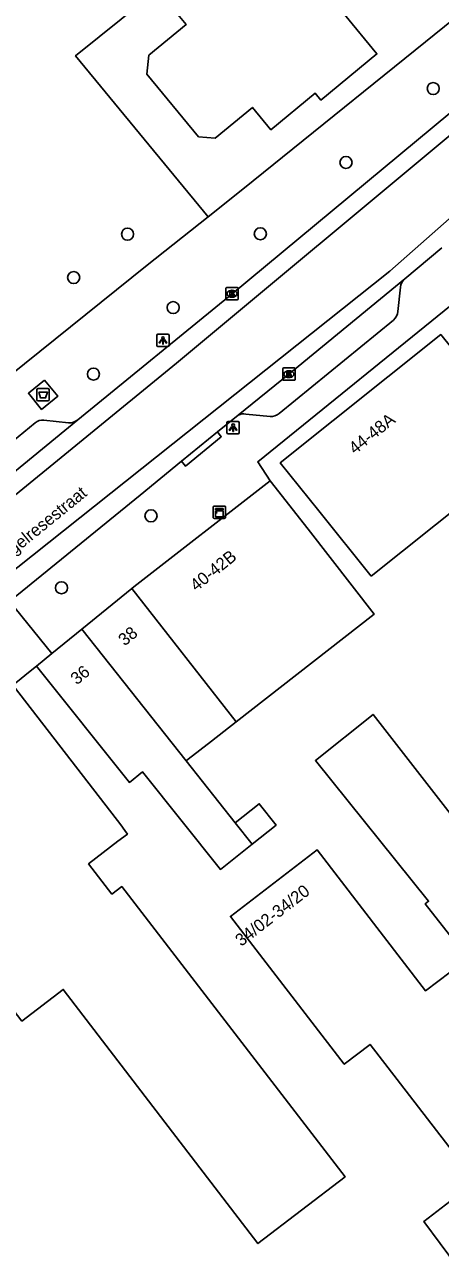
# Model space of a CAD drawing. Extents: x 161771 to 163125, y 382479 to 383177.
# Drawn here: x 162035.2 to 162069, y 382897 to 382996.5 of the extents above; entities that cross this region are included whole.
import ezdxf

# ---------------------------------------------------------------- set-up
doc = ezdxf.new("R2010")
doc.units = 0
for name, color, linetype in [('IMGEO_Afval_apart_plaats', 7, 'Continuous'), ('IMGEO_Boom', 7, 'Continuous'), ('IMGEO_Hek', 7, 'Continuous'), ('IMGEO_Kast', 7, 'Continuous'), ('IMGEO_Kolk', 7, 'Continuous'), ('IMGEO_Lichtpunt', 7, 'Continuous'), ('IMGEO_Openbare_ruimte_label', 7, 'Continuous'), ('IMGEO_Pand', 7, 'Continuous'), ('IMGEO_Pand_nummerreeks', 7, 'Continuous'), ('IMGEO_Rijbaan_lokaal_gesloten', 7, 'Continuous'), ('IMGEO_Voetpad_gesloten', 7, 'Continuous'), ('IMGEO_Voetpad_onverhard', 7, 'Continuous'), ('IMGEO_Voetpad_open', 7, 'Continuous')]:
    doc.layers.add(name, color=color, linetype=linetype)

msp = doc.modelspace()

# ---------------------------------------------------------------- linework, layer by layer
at = {"layer": 'IMGEO_Afval_apart_plaats'}
for p, q in [((162036.25, 382966.024), (162036.25, 382966.824)), ((162036.25, 382966.824), (162036.25, 382966.024)), ((162036.35, 382966.924), (162037.14, 382966.924)), ((162037.14, 382966.924), (162036.35, 382966.924)), ((162037.24, 382966.824), (162037.24, 382966.024)), ((162037.24, 382966.024), (162037.24, 382966.824)), ((162037.14, 382965.924), (162036.35, 382965.924)), ((162036.35, 382965.924), (162037.14, 382965.924))]:
    msp.add_line(p, q, dxfattribs=at)
msp.add_lwpolyline([(162036.393, 382966.638), (162037.097, 382966.638), (162036.948, 382966.168), (162036.542, 382966.168), (162036.393, 382966.638)], dxfattribs=at)
for centre, start, end in [((162036.35, 382966.824), 90, 180), ((162036.35, 382966.824), 90, 180), ((162036.35, 382966.024), 180, 270), ((162036.35, 382966.024), 180, 270), ((162037.14, 382966.824), 0, 90), ((162037.14, 382966.824), 360, 90), ((162037.14, 382966.024), 270, 0), ((162037.14, 382966.024), 270, 0)]:
    msp.add_arc(centre, 0.1, start, end, dxfattribs=at)
at = {"layer": 'IMGEO_Boom'}
for centre in [(162068.407, 382991.299), (162061.327, 382985.298), (162043.605, 382979.471), (162054.377, 382979.506), (162039.231, 382975.946), (162047.307, 382973.506), (162040.835, 382968.104), (162045.505, 382956.593), (162038.24, 382950.747)]:
    msp.add_circle(centre, 0.489, dxfattribs=at)
at = {"layer": 'IMGEO_Hek'}
for points in [[(162050.138, 382980.891), (162039.382, 382993.962), (162045.012, 382998.508), (162043.77, 383000), (162043.582, 383000.226), (162050.972, 383006.139), (162049.003, 383008.531)], [(162071.612, 382893.899), (162067.649, 382899.278), (162071.852, 382902.522)]]:
    msp.add_lwpolyline(points, dxfattribs=at)
at = {"layer": 'IMGEO_Kast'}
for p, q in [((162050.553, 382956.46), (162050.553, 382957.301)), ((162050.553, 382957.301), (162050.553, 382956.46)), ((162050.628, 382957.385), (162051.469, 382957.385)), ((162051.469, 382957.385), (162050.628, 382957.385)), ((162051.553, 382957.31), (162051.553, 382956.469)), ((162051.553, 382956.469), (162051.553, 382957.31)), ((162051.478, 382956.385), (162050.637, 382956.385)), ((162050.637, 382956.385), (162051.478, 382956.385))]:
    msp.add_line(p, q, dxfattribs=at)
for points in [[(162050.748, 382957.175), (162051.348, 382957.175), (162051.348, 382957.09), (162050.748, 382957.09), (162050.748, 382957.175)], [(162050.748, 382957), (162051.348, 382957), (162051.348, 382956.511), (162050.748, 382956.511), (162050.748, 382957)]]:
    msp.add_lwpolyline(points, dxfattribs=at)
msp.add_circle((162050.832, 382956.849), 0.0377, dxfattribs=at)
for centre, start, end in [((162050.631, 382957.307), 92.4484, 184.28452), ((162050.631, 382957.307), 92.4484, 184.28452), ((162051.475, 382957.307), 2.4484, 94.28452), ((162051.475, 382957.307), 2.4484, 94.28452), ((162050.631, 382956.463), 182.4484, 274.28452), ((162050.631, 382956.463), 182.4484, 274.28452), ((162051.475, 382956.463), 272.4484, 4.28452), ((162051.475, 382956.463), 272.4484, 4.28452)]:
    msp.add_arc(centre, 0.0779, start, end, dxfattribs=at)
at = {"layer": 'IMGEO_Kolk'}
for p, q in [((162051.583, 382974.207), (162051.583, 382975.059)), ((162051.658, 382975.133), (162052.51, 382975.133)), ((162052.584, 382975.059), (162052.584, 382974.207)), ((162052.51, 382974.133), (162051.658, 382974.133)), ((162052.094, 382974.353), (162052.069, 382974.353)), ((162052.071, 382974.913), (162052.096, 382974.913)), ((162056.197, 382967.676), (162056.197, 382968.528)), ((162056.272, 382968.602), (162057.124, 382968.602)), ((162056.685, 382968.382), (162056.71, 382968.382)), ((162057.198, 382968.528), (162057.198, 382967.676)), ((162057.124, 382967.602), (162056.272, 382967.602)), ((162056.708, 382967.822), (162056.683, 382967.822))]:
    msp.add_line(p, q, dxfattribs=at)
for points in [[(162051.583, 382974.207), (162051.583, 382975.059)], [(162051.658, 382975.133), (162052.51, 382975.133)], [(162052.584, 382975.059), (162052.584, 382974.207)], [(162052.51, 382974.133), (162051.658, 382974.133)], [(162051.904, 382974.833), (162052.027, 382974.833), (162052.027, 382974.682), (162052.157, 382974.833), (162052.321, 382974.833), (162052.175, 382974.682), (162052.328, 382974.433), (162052.176, 382974.433), (162052.091, 382974.597), (162052.027, 382974.53), (162052.027, 382974.433), (162051.904, 382974.433), (162051.904, 382974.833)], [(162056.197, 382967.676), (162056.197, 382968.528)], [(162056.272, 382968.602), (162057.124, 382968.602)], [(162056.518, 382968.302), (162056.641, 382968.302), (162056.641, 382968.151), (162056.771, 382968.302), (162056.935, 382968.302), (162056.789, 382968.151), (162056.942, 382967.902), (162056.79, 382967.902), (162056.705, 382968.066), (162056.641, 382967.999), (162056.641, 382967.902), (162056.518, 382967.902), (162056.518, 382968.302)], [(162057.198, 382968.528), (162057.198, 382967.676)], [(162057.124, 382967.602), (162056.272, 382967.602)]]:
    msp.add_lwpolyline(points, dxfattribs=at)
for centre, start, end in [((162051.66, 382975.057), 91.55205, 178.44795), ((162051.66, 382975.057), 91.55205, 178.44795), ((162052.508, 382975.057), 1.55205, 88.44795), ((162052.508, 382975.057), 1.55205, 88.44795), ((162051.66, 382974.209), 181.55205, 268.44795), ((162051.66, 382974.209), 181.55205, 268.44795), ((162052.508, 382974.209), 271.55205, 358.44795), ((162052.508, 382974.209), 271.55205, 358.44795), ((162056.274, 382968.526), 91.55205, 178.44795), ((162056.274, 382968.526), 91.55205, 178.44795), ((162057.122, 382968.526), 1.55205, 88.44795), ((162057.122, 382968.526), 1.55205, 88.44795), ((162056.274, 382967.678), 181.55205, 268.44795), ((162056.274, 382967.678), 181.55205, 268.44795), ((162057.122, 382967.678), 271.55205, 358.44795), ((162057.122, 382967.678), 271.55205, 358.44795)]:
    msp.add_arc(centre, 0.0765, start, end, dxfattribs=at)
for centre, major_axis, ratio, start_param, end_param in [((162052.07, 382974.633), (-0.387, 0.002), 0.722429, 4.712389, 7.853982), ((162052.095, 382974.633), (-0.39, 0.002), 0.717154, 1.570796, 4.712389), ((162056.684, 382968.102), (-0.387, 0.002), 0.722429, 4.712389, 7.853982), ((162056.709, 382968.102), (-0.39, 0.002), 0.717154, 1.570796, 4.712389)]:
    msp.add_ellipse(centre, major_axis=major_axis, ratio=ratio, start_param=start_param, end_param=end_param, dxfattribs=at)
at = {"layer": 'IMGEO_Lichtpunt'}
for p, q in [((162045.976, 382971.245), (162045.976, 382970.438)), ((162045.976, 382971.245), (162045.976, 382970.438)), ((162046.878, 382971.34), (162046.07, 382971.34)), ((162046.878, 382971.34), (162046.07, 382971.34)), ((162046.972, 382970.438), (162046.972, 382971.245)), ((162046.972, 382970.438), (162046.972, 382971.245)), ((162046.07, 382970.344), (162046.878, 382970.344)), ((162046.07, 382970.344), (162046.878, 382970.344)), ((162051.671, 382964.156), (162051.671, 382963.349)), ((162051.671, 382964.156), (162051.671, 382963.349)), ((162052.573, 382964.251), (162051.765, 382964.251)), ((162052.573, 382964.251), (162051.765, 382964.251)), ((162052.667, 382963.349), (162052.667, 382964.156)), ((162052.667, 382963.349), (162052.667, 382964.156)), ((162051.765, 382963.255), (162052.573, 382963.255)), ((162051.765, 382963.255), (162052.573, 382963.255))]:
    msp.add_line(p, q, dxfattribs=at)
for points in [[(162046.35, 382970.909), (162046.389, 382970.881), (162046.201, 382970.619), (162046.163, 382970.646), (162046.35, 382970.909)], [(162046.452, 382970.861), (162046.499, 382970.861), (162046.499, 382970.539), (162046.452, 382970.539), (162046.452, 382970.861)], [(162046.562, 382970.881), (162046.6, 382970.908), (162046.787, 382970.646), (162046.748, 382970.618), (162046.562, 382970.881)], [(162052.045, 382963.82), (162052.084, 382963.792), (162051.896, 382963.53), (162051.858, 382963.557), (162052.045, 382963.82)], [(162052.147, 382963.772), (162052.194, 382963.772), (162052.194, 382963.45), (162052.147, 382963.45), (162052.147, 382963.772)], [(162052.257, 382963.792), (162052.295, 382963.819), (162052.482, 382963.557), (162052.443, 382963.529), (162052.257, 382963.792)]]:
    msp.add_lwpolyline(points, dxfattribs=at)
for centre in [(162046.475, 382971.043), (162052.17, 382963.954)]:
    msp.add_circle(centre, 0.0994, dxfattribs=at)
for centre, start, end in [((162046.07, 382971.245), 90, 180), ((162046.07, 382971.245), 90, 180), ((162046.878, 382971.245), 0, 90), ((162046.878, 382971.245), 0, 90), ((162046.07, 382970.438), 180, 270), ((162046.07, 382970.438), 180, 270), ((162046.878, 382970.438), 270, 0), ((162046.878, 382970.438), 270, 360), ((162051.765, 382964.156), 90, 180), ((162051.765, 382964.156), 90, 180), ((162052.573, 382964.156), 0, 90), ((162052.573, 382964.156), 0, 90), ((162051.765, 382963.349), 180, 270), ((162051.765, 382963.349), 180, 270), ((162052.573, 382963.349), 270, 0), ((162052.573, 382963.349), 270, 360)]:
    msp.add_arc(centre, 0.0946, start, end, dxfattribs=at)
at = {"layer": 'IMGEO_Pand'}
for points in [[(162046.878, 382998.287), (162048.352, 382996.498), (162045.322, 382994.002), (162045.174, 382992.478), (162049.363, 382987.392), (162050.702, 382987.262), (162053.739, 382989.764), (162055.233, 382987.949), (162058.836, 382990.917), (162059.288, 382990.368), (162063.843, 382994.119), (162061.212, 382997.313)], [(162063.369, 382951.682), (162059.119, 382956.991), (162055.994, 382960.894), (162069.015, 382971.317), (162075.405, 382963.383), (162077.238, 382964.822), (162085.29, 382954.768), (162083.409, 382953.262), (162083.189, 382953.537), (162080.427, 382951.325), (162079.049, 382953.047), (162081.811, 382955.258), (162076.352, 382962.074), (162063.369, 382951.682)], [(162055.172, 382959.438), (162044.111, 382950.812), (162043.956, 382950.686)], [(162055.172, 382959.438), (162058.248, 382955.496), (162063.625, 382948.606), (162052.423, 382939.87)], [(162043.956, 382950.686), (162039.897, 382947.378)], [(162052.423, 382939.87), (162043.956, 382950.686)], [(162039.897, 382947.378), (162037.466, 382945.397)], [(162039.897, 382947.378), (162048.348, 382936.693)], [(162036.213, 382944.376), (162037.466, 382945.397)], [(162053.705, 382929.92), (162051.143, 382927.875), (162044.826, 382935.788), (162043.753, 382934.931), (162036.213, 382944.376)], [(162030.916, 382939.795), (162034.516, 382942.573), (162043.048, 382931.499), (162043.376, 382931.027), (162043.59, 382930.742), (162042.82, 382930.15), (162040.442, 382928.32), (162042.333, 382925.863), (162043.125, 382926.473), (162061.259, 382902.902), (162054.176, 382897.478), (162038.39, 382918.114), (162035.035, 382915.547), (162030.61, 382921.288), (162025.213, 382928.29), (162028.097, 382930.608), (162024.72, 382935.013)], [(162080.232, 382909.173), (162067.762, 382925.08), (162068.029, 382925.285), (162058.849, 382936.704), (162063.523, 382940.462), (162074.525, 382926.332), (162074.329, 382926.182), (162084.884, 382912.762)], [(162052.423, 382939.87), (162050.403, 382938.295), (162048.514, 382936.822), (162048.348, 382936.693)], [(162048.348, 382936.693), (162052.334, 382931.653)], [(162052.334, 382931.653), (162054.289, 382933.2), (162055.653, 382931.475), (162053.705, 382929.92)], [(162052.334, 382931.653), (162053.705, 382929.92)], [(162071.852, 382902.522), (162063.278, 382913.648), (162061.185, 382912.038), (162051.955, 382924.053), (162058.989, 382929.457), (162067.792, 382917.998), (162069.783, 382919.527), (162078.775, 382907.841)]]:
    msp.add_lwpolyline(points, dxfattribs=at)
at = {"layer": 'IMGEO_Rijbaan_lokaal_gesloten'}
for points in [[(162157.47, 383063.478), (162155.349, 383059.528), (162142.919, 383048.007), (162116.302, 383026.353), (162047.566, 382968.998), (162025.43, 382950.879), (161998, 382928.746), (161992.488, 382924.359), (161988.947, 382921.944), (161983.958, 382918.885), (161979.294, 382916.006)], [(162164.197, 383062.015), (162160.98, 383057.918), (162135.752, 383036.849), (162098.092, 383005.831), (162064.893, 382976.459), (162028.312, 382947.355), (161996.833, 382921.662), (161989.309, 382915.625), (161975.267, 382904.355), (161969.513, 382899.968), (161964.685, 382896.828), (161958.891, 382892.441), (161953.057, 382887.933), (161929.84, 382869.578), (161924.324, 382865.246), (161911.803, 382855.192)], [(162072.619, 382991.712), (162072.447, 382991.552), (162052.085, 382974.632), (162039.559, 382964.378)], [(162066.097, 382975.842), (162069.091, 382978.352)], [(162052.584, 382964.762), (162056.697, 382968.103), (162066.097, 382975.842)], [(162039.559, 382964.378), (162029.724, 382956.315), (162026.381, 382953.619)], [(162050.888, 382963.407), (162052.584, 382964.762)], [(162047.977, 382961.026), (162050.888, 382963.407)], [(162034.035, 382949.646), (162034.624, 382950.119), (162044.627, 382958.275), (162047.977, 382961.026)]]:
    msp.add_lwpolyline(points, dxfattribs=at)
at = {"layer": 'IMGEO_Voetpad_gesloten'}
msp.add_lwpolyline([(162036.861, 382967.616), (162037.936, 382966.305), (162036.628, 382965.232), (162035.553, 382966.543), (162036.861, 382967.616)], dxfattribs=at)
at = {"layer": 'IMGEO_Voetpad_onverhard'}
msp.add_lwpolyline([(162071.612, 382893.899), (162067.649, 382899.278), (162071.852, 382902.522)], dxfattribs=at)
at = {"layer": 'IMGEO_Voetpad_open'}
for points in [[(162068.408, 383001.095), (162069.245, 383000), (162071.005, 382997.699), (162052.963, 382983.141), (162050.138, 382980.891), (162045.2, 382976.96), (162020.411, 382957.018), (162000, 382940.599), (161984.99, 382928.524)], [(162065.547, 382973.193), (162065.737, 382975.17)], [(162070.869, 382974.514), (162054.165, 382960.981), (162055.172, 382959.438)], [(162055.909, 382964.896), (162065.176, 382972.493)], [(162027.331, 382956.955), (162036.097, 382964.142)], [(162036.82, 382964.375), (162038.816, 382964.145)], [(162053.193, 382964.855), (162055.176, 382964.658)], [(162050.888, 382963.407), (162051.204, 382963.02), (162048.293, 382960.639), (162047.977, 382961.026)], [(162037.466, 382945.397), (162034.035, 382949.646)], [(162036.213, 382944.376), (162035.695, 382943.963), (162032.906, 382941.737), (162030.744, 382940.012), (162030.916, 382939.795)]]:
    msp.add_lwpolyline(points, dxfattribs=at)
for centre, radius, start, end in [((162066.81, 382975.028), 1.082, 131.19755, 172.44527), ((162064.531, 382973.283), 1.02, 309.21648, 354.93634), ((162036.742, 382963.378), 1, 85.53482, 130.19016), ((162038.882, 382965.235), 1.092, 266.51491, 308.30727), ((162053.012, 382964.001), 0.873, 78.02182, 119.34323), ((162055.183, 382965.884), 1.226, 269.66724, 306.30927)]:
    msp.add_arc(centre, radius, start, end, dxfattribs=at)

# ---------------------------------------------------------------- texts
at = {"layer": 'IMGEO_Openbare_ruimte_label'}
msp.add_text('Tongelresestraat', height=1, rotation=39.19669, dxfattribs=at).set_placement((162032.617, 382951.947))
at = {"layer": 'IMGEO_Pand_nummerreeks'}
for s, rotation, p in [('44-48A', 38.67465, (162062.051, 382961.542)), ('40-42B', 38.77428, (162049.181, 382950.417)), ('38', 39.22469, (162043.362, 382945.973)), ('36', 39.17885, (162039.487, 382942.813)), ('34/02-34/20', 37.52874, (162052.826, 382921.571))]:
    msp.add_text(s, height=1, rotation=rotation, dxfattribs=at).set_placement(p)

doc.saveas('drawing.dxf')
